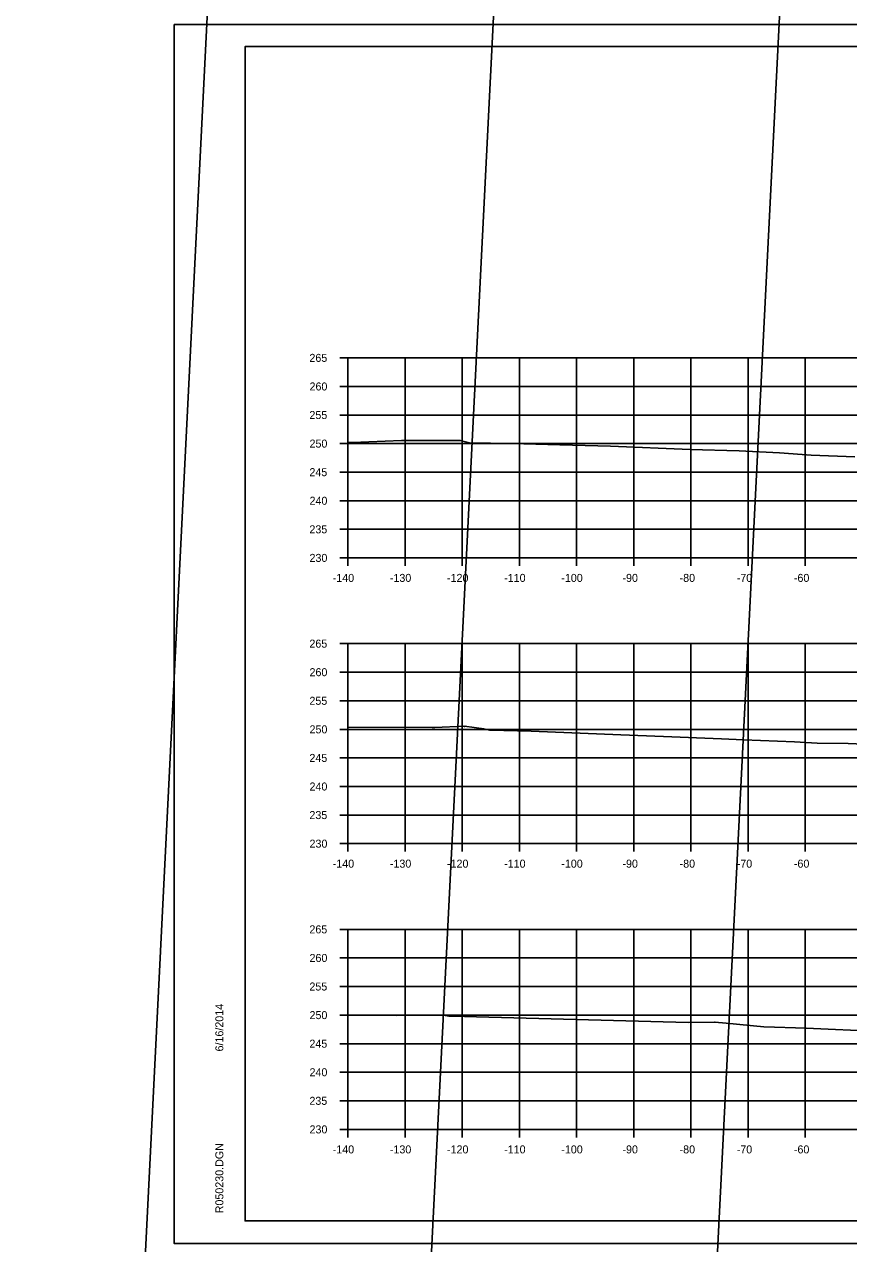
# Model space of a CAD drawing. Extents: x 1300404 to 1323571, y 234004 to 252077.
# Drawn here: x 1315520.7 to 1315664.9, y 242555.1 to 242768.5 of the extents above; entities that cross this region are included whole.
import ezdxf

# ---------------------------------------------------------------- set-up
doc = ezdxf.new("R2010")
doc.units = 0
for name, color, linetype in [('Default', 7, 'Continuous'), ('R_Axis', 7, 'Continuous'), ('R_Axis Annot', 7, 'Continuous'), ('R_Border', 7, 'Continuous'), ('R_Draft', 7, 'Continuous'), ('R_Exist Surface', 7, 'Continuous'), ('R_Floodway', 7, 'Continuous'), ('R_Grid', 7, 'Continuous'), ('R_No Plot', 7, 'Continuous')]:
    doc.layers.add(name, color=color, linetype=linetype)

msp = doc.modelspace()

# ---------------------------------------------------------------- linework, layer by layer
at = {"layer": 'Default'}
for p, q in [((1315559.28, 242764.58), (1315875.46, 242764.58)), ((1315559.28, 242559.12), (1315559.28, 242764.58)), ((1315875.46, 242559.12), (1315559.28, 242559.12))]:
    msp.add_line(p, q, dxfattribs=at)
at = {"layer": 'R_Axis'}
for p, q in [((1315575.88, 242710.12), (1315577.28, 242710.12)), ((1315577.28, 242675.12), (1315577.28, 242710.12)), ((1315575.88, 242705.12), (1315577.28, 242705.12)), ((1315575.88, 242700.12), (1315577.28, 242700.12)), ((1315575.88, 242695.12), (1315577.28, 242695.12)), ((1315575.88, 242690.12), (1315577.28, 242690.12)), ((1315575.88, 242685.12), (1315577.28, 242685.12)), ((1315575.88, 242680.12), (1315577.28, 242680.12)), ((1315575.88, 242675.12), (1315577.28, 242675.12)), ((1315577.28, 242675.12), (1315857.28, 242675.12)), ((1315577.28, 242673.72), (1315577.28, 242675.12)), ((1315587.28, 242673.72), (1315587.28, 242675.12)), ((1315597.28, 242673.72), (1315597.28, 242675.12)), ((1315607.28, 242673.72), (1315607.28, 242675.12)), ((1315617.28, 242673.72), (1315617.28, 242675.12)), ((1315627.28, 242673.72), (1315627.28, 242675.12)), ((1315637.28, 242673.72), (1315637.28, 242675.12)), ((1315647.28, 242673.72), (1315647.28, 242675.12)), ((1315657.28, 242673.72), (1315657.28, 242675.12)), ((1315575.88, 242660.12), (1315577.28, 242660.12)), ((1315577.28, 242625.12), (1315577.28, 242660.12)), ((1315575.88, 242655.12), (1315577.28, 242655.12)), ((1315575.88, 242650.12), (1315577.28, 242650.12)), ((1315575.88, 242645.12), (1315577.28, 242645.12)), ((1315575.88, 242640.12), (1315577.28, 242640.12)), ((1315575.88, 242635.12), (1315577.28, 242635.12)), ((1315575.88, 242630.12), (1315577.28, 242630.12)), ((1315575.88, 242625.12), (1315577.28, 242625.12)), ((1315577.28, 242625.12), (1315857.28, 242625.12)), ((1315577.28, 242623.72), (1315577.28, 242625.12)), ((1315587.28, 242623.72), (1315587.28, 242625.12)), ((1315597.28, 242623.72), (1315597.28, 242625.12)), ((1315607.28, 242623.72), (1315607.28, 242625.12)), ((1315617.28, 242623.72), (1315617.28, 242625.12)), ((1315627.28, 242623.72), (1315627.28, 242625.12)), ((1315637.28, 242623.72), (1315637.28, 242625.12)), ((1315647.28, 242623.72), (1315647.28, 242625.12)), ((1315657.28, 242623.72), (1315657.28, 242625.12)), ((1315575.88, 242610.12), (1315577.28, 242610.12)), ((1315577.28, 242575.12), (1315577.28, 242610.12)), ((1315575.88, 242605.12), (1315577.28, 242605.12)), ((1315575.88, 242600.12), (1315577.28, 242600.12)), ((1315575.88, 242595.12), (1315577.28, 242595.12)), ((1315575.88, 242590.12), (1315577.28, 242590.12)), ((1315575.88, 242585.12), (1315577.28, 242585.12)), ((1315575.88, 242580.12), (1315577.28, 242580.12)), ((1315575.88, 242575.12), (1315577.28, 242575.12)), ((1315577.28, 242575.12), (1315857.28, 242575.12)), ((1315577.28, 242573.72), (1315577.28, 242575.12)), ((1315587.28, 242573.72), (1315587.28, 242575.12)), ((1315597.28, 242573.72), (1315597.28, 242575.12)), ((1315607.28, 242573.72), (1315607.28, 242575.12)), ((1315617.28, 242573.72), (1315617.28, 242575.12)), ((1315627.28, 242573.72), (1315627.28, 242575.12)), ((1315637.28, 242573.72), (1315637.28, 242575.12)), ((1315647.28, 242573.72), (1315647.28, 242575.12)), ((1315657.28, 242573.72), (1315657.28, 242575.12))]:
    msp.add_line(p, q, dxfattribs=at)
at = {"layer": 'R_Border'}
msp.add_line((1315559.28, 242559.12), (1315559.28, 242559.12), dxfattribs=at)
at = {"layer": 'R_Draft'}
for points in [[(1315597.68, 242645.73), (1315597.73, 242645.63), (1315597.63, 242645.63)], [(1315593.97, 242595.14), (1315594.02, 242595.04), (1315593.92, 242595.04)], [(1315641.47, 242593.96), (1315641.52, 242593.86), (1315641.42, 242593.86)]]:
    msp.add_lwpolyline(points, close=True, dxfattribs=at)
at = {"layer": 'R_Exist Surface'}
for points in [[(1315577.28, 242695.33), (1315578.05, 242695.32), (1315586.63, 242695.67), (1315596.92, 242695.67), (1315598.55, 242695.26), (1315605.97, 242695.13), (1315614.37, 242694.88), (1315623.22, 242694.65), (1315637.17, 242694.1), (1315645.73, 242693.87), (1315652.8, 242693.52), (1315658.35, 242693.07), (1315665.95, 242692.82)], [(1315577.28, 242645.48), (1315592.03, 242645.47), (1315592.47, 242645.47), (1315597.68, 242645.68), (1315601.05, 242645.23), (1315602.04, 242644.98), (1315604.54, 242644.93), (1315609.35, 242644.79), (1315625.04, 242644.18), (1315632.51, 242643.89), (1315642.63, 242643.47), (1315646.5, 242643.28), (1315655.4, 242642.92), (1315659.37, 242642.72), (1315664.78, 242642.62), (1315670.46, 242642.39)], [(1315577.28, 242595.12), (1315585.81, 242595.06), (1315593.97, 242595.09), (1315594.91, 242594.96), (1315595.59, 242594.95), (1315599.77, 242594.79), (1315636.82, 242593.83), (1315641.47, 242593.91), (1315643.45, 242593.69), (1315650.05, 242593.05), (1315657.46, 242592.81), (1315670.33, 242592.26)]]:
    msp.add_lwpolyline(points, dxfattribs=at)
at = {"layer": 'R_Floodway'}
for p, q in [((1315622.37, 242162.75), (1315664.37, 243001.24)), ((1315571.51, 242146.87), (1315613.29, 242980.93)), ((1315520.65, 242130.98), (1315562.21, 242960.62))]:
    msp.add_line(p, q, dxfattribs=at)
at = {"layer": 'R_Grid'}
for p, q in [((1315577.28, 242710.12), (1315857.28, 242710.12)), ((1315577.28, 242675.12), (1315577.28, 242710.12)), ((1315587.28, 242675.12), (1315587.28, 242710.12)), ((1315597.28, 242675.12), (1315597.28, 242710.12)), ((1315607.28, 242675.12), (1315607.28, 242710.12)), ((1315617.28, 242675.12), (1315617.28, 242710.12)), ((1315627.28, 242675.12), (1315627.28, 242710.12)), ((1315637.28, 242675.12), (1315637.28, 242710.12)), ((1315647.28, 242675.12), (1315647.28, 242710.12)), ((1315657.28, 242675.12), (1315657.28, 242710.12)), ((1315577.28, 242705.12), (1315857.28, 242705.12)), ((1315577.28, 242700.12), (1315857.28, 242700.12)), ((1315577.28, 242695.12), (1315857.28, 242695.12)), ((1315577.28, 242690.12), (1315857.28, 242690.12)), ((1315577.28, 242685.12), (1315857.28, 242685.12)), ((1315577.28, 242680.12), (1315857.28, 242680.12)), ((1315577.28, 242675.12), (1315857.28, 242675.12)), ((1315577.28, 242660.12), (1315857.28, 242660.12)), ((1315577.28, 242625.12), (1315577.28, 242660.12)), ((1315587.28, 242625.12), (1315587.28, 242660.12)), ((1315597.28, 242625.12), (1315597.28, 242660.12)), ((1315607.28, 242625.12), (1315607.28, 242660.12)), ((1315617.28, 242625.12), (1315617.28, 242660.12)), ((1315627.28, 242625.12), (1315627.28, 242660.12)), ((1315637.28, 242625.12), (1315637.28, 242660.12)), ((1315647.28, 242625.12), (1315647.28, 242660.12)), ((1315657.28, 242625.12), (1315657.28, 242660.12)), ((1315577.28, 242655.12), (1315857.28, 242655.12)), ((1315577.28, 242650.12), (1315857.28, 242650.12)), ((1315577.28, 242645.12), (1315857.28, 242645.12)), ((1315577.28, 242640.12), (1315857.28, 242640.12)), ((1315577.28, 242635.12), (1315857.28, 242635.12)), ((1315577.28, 242630.12), (1315857.28, 242630.12)), ((1315577.28, 242625.12), (1315857.28, 242625.12)), ((1315577.28, 242610.12), (1315857.28, 242610.12)), ((1315577.28, 242575.12), (1315577.28, 242610.12)), ((1315587.28, 242575.12), (1315587.28, 242610.12)), ((1315597.28, 242575.12), (1315597.28, 242610.12)), ((1315607.28, 242575.12), (1315607.28, 242610.12)), ((1315617.28, 242575.12), (1315617.28, 242610.12)), ((1315627.28, 242575.12), (1315627.28, 242610.12)), ((1315637.28, 242575.12), (1315637.28, 242610.12)), ((1315647.28, 242575.12), (1315647.28, 242610.12)), ((1315657.28, 242575.12), (1315657.28, 242610.12)), ((1315577.28, 242605.12), (1315857.28, 242605.12)), ((1315577.28, 242600.12), (1315857.28, 242600.12)), ((1315577.28, 242595.12), (1315857.28, 242595.12)), ((1315577.28, 242590.12), (1315857.28, 242590.12)), ((1315577.28, 242585.12), (1315857.28, 242585.12)), ((1315577.28, 242580.12), (1315857.28, 242580.12)), ((1315577.28, 242575.12), (1315857.28, 242575.12))]:
    msp.add_line(p, q, dxfattribs=at)
at = {"layer": 'R_No Plot'}
for p, q in [((1315546.87, 242768.47), (1315880.21, 242768.47)), ((1315546.87, 242555.14), (1315880.21, 242555.14))]:
    msp.add_line(p, q, dxfattribs=at)
for points in [[(1315546.87, 242768.47), (1315880.21, 242768.47), (1315880.21, 242555.14), (1315546.87, 242555.14)], [(1315793.2, 242764.58), (1315793.2, 242754.7), (1315828.93, 242754.7), (1315828.93, 242751.78), (1315852.13, 242751.78), (1315852.13, 242729.66), (1315875.46, 242729.66), (1315875.46, 242559.12), (1315559.28, 242559.12), (1315559.28, 242764.58)]]:
    msp.add_lwpolyline(points, close=True, dxfattribs=at)

# ---------------------------------------------------------------- texts
at = {"layer": 'R_Axis'}
for p in [(1315577.28, 242675.12), (1315577.28, 242625.12), (1315577.28, 242575.12)]:
    msp.add_text('-', height=0.0001, dxfattribs=at).set_placement(p)
at = {"layer": 'R_Axis Annot'}
for s, p in [('265', (1315570.53, 242709.42)), ('260', (1315570.55, 242704.42)), ('255', (1315570.53, 242699.42)), ('250', (1315570.55, 242694.42)), ('245', (1315570.53, 242689.42)), ('240', (1315570.55, 242684.42)), ('235', (1315570.53, 242679.42)), ('230', (1315570.55, 242674.42)), ('-140', (1315574.61, 242670.92)), ('-130', (1315584.61, 242670.92)), ('-120', (1315594.61, 242670.92)), ('-110', (1315604.61, 242670.92)), ('-100', (1315614.61, 242670.92)), ('-90', (1315625.31, 242670.92)), ('-80', (1315635.31, 242670.92)), ('-70', (1315645.31, 242670.92)), ('-60', (1315655.31, 242670.92)), ('265', (1315570.53, 242659.42)), ('260', (1315570.55, 242654.42)), ('255', (1315570.53, 242649.42)), ('250', (1315570.55, 242644.42)), ('245', (1315570.53, 242639.42)), ('240', (1315570.55, 242634.42)), ('235', (1315570.53, 242629.42)), ('230', (1315570.55, 242624.42)), ('-140', (1315574.61, 242620.92)), ('-130', (1315584.61, 242620.92)), ('-120', (1315594.61, 242620.92)), ('-110', (1315604.61, 242620.92)), ('-100', (1315614.61, 242620.92)), ('-90', (1315625.31, 242620.92)), ('-80', (1315635.31, 242620.92)), ('-70', (1315645.31, 242620.92)), ('-60', (1315655.31, 242620.92)), ('265', (1315570.53, 242609.42)), ('260', (1315570.55, 242604.42)), ('255', (1315570.53, 242599.42)), ('250', (1315570.55, 242594.42)), ('245', (1315570.53, 242589.42)), ('240', (1315570.55, 242584.42)), ('235', (1315570.53, 242579.42)), ('230', (1315570.55, 242574.42)), ('-140', (1315574.61, 242570.92)), ('-130', (1315584.61, 242570.92)), ('-120', (1315594.61, 242570.92)), ('-110', (1315604.61, 242570.92)), ('-100', (1315614.61, 242570.92)), ('-90', (1315625.31, 242570.92)), ('-80', (1315635.31, 242570.92)), ('-70', (1315645.31, 242570.92)), ('-60', (1315655.31, 242570.92))]:
    msp.add_text(s, height=1.4, dxfattribs=at).set_placement(p)
at = {"layer": 'R_Border'}
for s, p in [('6/16/2014', (1315555.47, 242588.76)), ('R050230.DGN', (1315555.47, 242560.44))]:
    msp.add_text(s, height=1.4, rotation=90, dxfattribs=at).set_placement(p)

doc.saveas('drawing.dxf')
